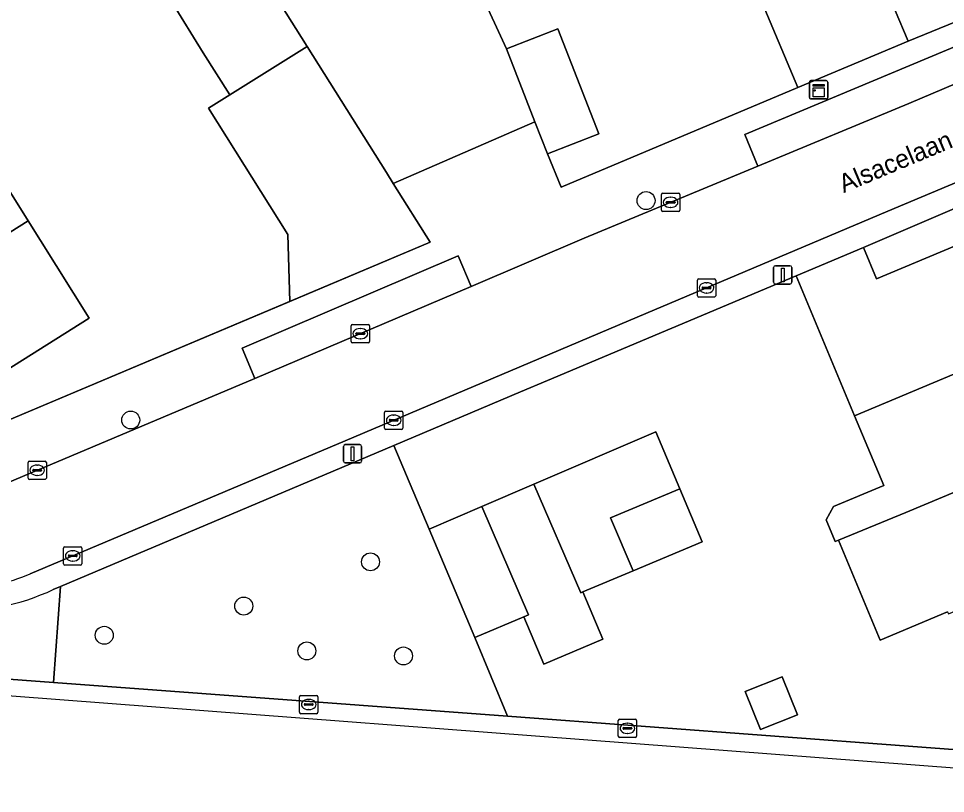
# Model space of a CAD drawing. Extents: x 157767 to 159172, y 387839 to 389425.
# Drawn here: x 158842.9 to 158893.5, y 388068.1 to 388110.4 of the extents above; entities that cross this region are included whole.
import ezdxf

# ---------------------------------------------------------------- set-up
doc = ezdxf.new("R2010")
doc.units = 0
for name, color, linetype in [('IMGEO_Boom', 7, 'Continuous'), ('IMGEO_Erf', 7, 'Continuous'), ('IMGEO_Fietspad_gesloten', 7, 'Continuous'), ('IMGEO_Groenvoorziening', 7, 'Continuous'), ('IMGEO_Kast', 7, 'Continuous'), ('IMGEO_Kolk', 7, 'Continuous'), ('IMGEO_Lichtmast', 7, 'Continuous'), ('IMGEO_Muur', 7, 'Continuous'), ('IMGEO_Openbare_ruimte_label', 7, 'Continuous'), ('IMGEO_Pand', 7, 'Continuous'), ('IMGEO_Parkeervlak_open', 7, 'Continuous'), ('IMGEO_Rijbaan_lokaal_open', 7, 'Continuous'), ('IMGEO_Voetpad_open', 7, 'Continuous')]:
    doc.layers.add(name, color=color, linetype=linetype)

msp = doc.modelspace()

# ---------------------------------------------------------------- linework, layer by layer
at = {"layer": 'IMGEO_Boom'}
for centre in [(158877.149, 388100.446), (158849.05, 388088.477), (158862.124, 388080.741), (158855.215, 388078.33), (158847.607, 388076.737), (158858.653, 388075.885), (158863.923, 388075.611)]:
    msp.add_circle(centre, 0.489, dxfattribs=at)
at = {"layer": 'IMGEO_Erf'}
for points in [[(158796.703, 388152.407), (158815.34, 388122.545), (158815.82, 388122.894), (158838.163, 388087.077), (158838.386, 388086.903), (158838.669, 388086.916), (158841.12, 388087.942), (158857.731, 388094.946), (158857.617, 388098.587), (158853.296, 388105.489), (158854.451, 388106.212), (158853.005, 388108.509), (158851.267, 388111.298), (158850.54, 388110.843), (158847.142, 388115.795), (158848.089, 388116.388), (158846.602, 388118.762), (158844.905, 388121.472), (158843.495, 388123.724), (158846.857, 388125.829), (158845.091, 388128.806)], [(158890.734, 388110.822), (158891.439, 388109.144), (158899.188, 388112.326)], [(158868.108, 388111.852), (158869.537, 388108.718), (158872.337, 388109.815), (158874.58, 388104.088), (158871.78, 388102.991), (158872.529, 388101.181), (158885.419, 388106.615), (158883.483, 388111.225)], [(158840.28, 388104.421), (158843.463, 388099.335), (158844.134, 388098.263), (158846.787, 388094.024), (158839.98, 388089.763)], [(158893.589, 388078.008), (158889.92, 388076.471), (158887.637, 388081.922), (158887.471, 388081.853), (158886.978, 388083.03), (158887.37, 388083.753), (158890.116, 388084.901), (158888.523, 388088.712), (158885.333, 388096.341), (158871.774, 388090.629), (158870.295, 388090.006), (158863.388, 388087.096), (158865.318, 388082.523), (158868.203, 388083.762), (158871.037, 388084.979), (158877.677, 388087.831), (158878.989, 388084.723), (158880.205, 388081.842), (158876.453, 388080.258), (158873.71, 388079.1), (158874.8, 388076.521), (158871.576, 388075.16), (158870.486, 388077.739), (158867.814, 388076.61), (158869.593, 388072.318), (158906.032, 388069.601)]]:
    msp.add_lwpolyline(points, dxfattribs=at)
for points in [[(158901.239, 388099.999), (158900.115, 388102.651), (158889.014, 388097.88), (158889.724, 388096.182), (158896.873, 388099.174), (158899.355, 388093.244), (158901.653, 388087.753), (158903.966, 388082.226), (158906.228, 388076.821), (158909.355, 388078.131), (158911.258, 388073.589), (158912.255, 388073.993)], [(158884.573, 388074.473), (158885.4, 388072.396), (158883.389, 388071.595), (158882.561, 388073.672)]]:
    msp.add_lwpolyline(points, close=True, dxfattribs=at)
at = {"layer": 'IMGEO_Fietspad_gesloten'}
msp.add_lwpolyline([(158912.617, 388068.11), (158912.697, 388069.104), (158906.032, 388069.601), (158869.593, 388072.318), (158844.841, 388074.164), (158837.494, 388074.712), (158832.725, 388074.997), (158830.906, 388075.166), (158827, 388075.453), (158812.197, 388076.541), (158812.157, 388075.952), (158827.073, 388074.615), (158897.053, 388069.263), (158912.617, 388068.11)], dxfattribs=at)
at = {"layer": 'IMGEO_Groenvoorziening'}
msp.add_lwpolyline([(158869.593, 388072.318), (158867.814, 388076.61), (158865.318, 388082.523), (158863.388, 388087.096), (158845.227, 388079.403), (158844.841, 388074.164)], close=True, dxfattribs=at)
msp.add_lwpolyline([(158833.412, 388079.391), (158833.021, 388079.165), (158832.725, 388074.997), (158837.494, 388074.712), (158844.841, 388074.164), (158845.227, 388079.403), (158844.827, 388079.234)], dxfattribs=at)
msp.add_arc((158839.729, 388089.995), 11.907, 266.54, 295.3516, dxfattribs=at)
at = {"layer": 'IMGEO_Kast'}
for p, q in [((158886.06, 388106.062), (158886.06, 388106.903)), ((158886.06, 388106.903), (158886.06, 388106.062)), ((158886.135, 388106.987), (158886.976, 388106.987)), ((158886.976, 388106.987), (158886.135, 388106.987)), ((158887.06, 388106.912), (158887.06, 388106.071)), ((158887.06, 388106.071), (158887.06, 388106.912)), ((158886.985, 388105.987), (158886.144, 388105.987)), ((158886.144, 388105.987), (158886.985, 388105.987))]:
    msp.add_line(p, q, dxfattribs=at)
for points in [[(158886.255, 388106.777), (158886.855, 388106.777), (158886.855, 388106.692), (158886.255, 388106.692), (158886.255, 388106.777)], [(158886.255, 388106.602), (158886.855, 388106.602), (158886.855, 388106.113), (158886.255, 388106.113), (158886.255, 388106.602)]]:
    msp.add_lwpolyline(points, dxfattribs=at)
msp.add_circle((158886.339, 388106.451), 0.0377, dxfattribs=at)
for centre, start, end in [((158886.138, 388106.909), 92.4484, 184.2845), ((158886.138, 388106.909), 92.4484, 184.2845), ((158886.982, 388106.909), 2.4484, 94.2845), ((158886.982, 388106.909), 2.4484, 94.2845), ((158886.138, 388106.065), 182.4484, 274.2845), ((158886.138, 388106.065), 182.4484, 274.2845), ((158886.982, 388106.065), 272.4484, 4.2845), ((158886.982, 388106.065), 272.4484, 4.2845)]:
    msp.add_arc(centre, 0.0779, start, end, dxfattribs=at)
at = {"layer": 'IMGEO_Kolk'}
for p, q in [((158878.061, 388100.85), (158878.913, 388100.85)), ((158877.986, 388099.924), (158877.986, 388100.776)), ((158878.245, 388100.344), (158878.245, 388100.356)), ((158878.683, 388100.307), (158878.285, 388100.307)), ((158878.288, 388100.393), (158878.686, 388100.393)), ((158878.474, 388100.63), (158878.499, 388100.63)), ((158878.729, 388100.356), (158878.729, 388100.344)), ((158878.987, 388100.776), (158878.987, 388099.924)), ((158878.913, 388099.85), (158878.061, 388099.85)), ((158878.497, 388100.07), (158878.472, 388100.07)), ((158879.948, 388095.258), (158879.948, 388096.11)), ((158880.023, 388096.184), (158880.875, 388096.184)), ((158880.436, 388095.964), (158880.461, 388095.964)), ((158880.949, 388096.11), (158880.949, 388095.258)), ((158880.207, 388095.678), (158880.207, 388095.69)), ((158880.645, 388095.641), (158880.247, 388095.641)), ((158880.25, 388095.727), (158880.648, 388095.727)), ((158880.459, 388095.404), (158880.434, 388095.404)), ((158880.691, 388095.69), (158880.691, 388095.678)), ((158880.875, 388095.184), (158880.023, 388095.184)), ((158861.069, 388092.762), (158861.069, 388093.614)), ((158861.144, 388093.688), (158861.996, 388093.688)), ((158861.371, 388093.231), (158861.769, 388093.231)), ((158861.557, 388093.468), (158861.582, 388093.468)), ((158862.07, 388093.614), (158862.07, 388092.762)), ((158861.328, 388093.182), (158861.328, 388093.194)), ((158861.766, 388093.145), (158861.368, 388093.145)), ((158861.58, 388092.908), (158861.555, 388092.908)), ((158861.812, 388093.194), (158861.812, 388093.182)), ((158861.996, 388092.688), (158861.144, 388092.688)), ((158862.891, 388088.041), (158862.891, 388088.893)), ((158862.966, 388088.967), (158863.818, 388088.967)), ((158863.379, 388088.747), (158863.404, 388088.747)), ((158863.892, 388088.893), (158863.892, 388088.041)), ((158863.15, 388088.461), (158863.15, 388088.473)), ((158863.588, 388088.424), (158863.19, 388088.424)), ((158863.193, 388088.51), (158863.591, 388088.51)), ((158863.402, 388088.187), (158863.377, 388088.187)), ((158863.634, 388088.473), (158863.634, 388088.461)), ((158863.818, 388087.967), (158862.966, 388087.967)), ((158843.449, 388085.313), (158843.449, 388086.165)), ((158843.524, 388086.239), (158844.376, 388086.239)), ((158844.45, 388086.165), (158844.45, 388085.313)), ((158843.708, 388085.733), (158843.708, 388085.745)), ((158844.146, 388085.696), (158843.748, 388085.696)), ((158843.751, 388085.782), (158844.149, 388085.782)), ((158843.937, 388086.019), (158843.962, 388086.019)), ((158844.192, 388085.745), (158844.192, 388085.733)), ((158844.376, 388085.239), (158843.524, 388085.239)), ((158843.96, 388085.459), (158843.935, 388085.459)), ((158845.388, 388080.642), (158845.388, 388081.494)), ((158845.463, 388081.568), (158846.315, 388081.568)), ((158845.69, 388081.111), (158846.088, 388081.111)), ((158845.876, 388081.348), (158845.901, 388081.348)), ((158846.389, 388081.494), (158846.389, 388080.642)), ((158845.647, 388081.062), (158845.647, 388081.074)), ((158846.085, 388081.025), (158845.687, 388081.025)), ((158845.899, 388080.788), (158845.874, 388080.788)), ((158846.131, 388081.074), (158846.131, 388081.062)), ((158846.315, 388080.568), (158845.463, 388080.568)), ((158858.257, 388072.535), (158858.257, 388073.387)), ((158858.332, 388073.461), (158859.184, 388073.461)), ((158858.559, 388073.004), (158858.957, 388073.004)), ((158858.745, 388073.241), (158858.77, 388073.241)), ((158859.258, 388073.387), (158859.258, 388072.535)), ((158858.516, 388072.955), (158858.516, 388072.967)), ((158858.954, 388072.918), (158858.556, 388072.918)), ((158858.768, 388072.681), (158858.743, 388072.681)), ((158859, 388072.967), (158859, 388072.955)), ((158859.184, 388072.461), (158858.332, 388072.461)), ((158875.634, 388071.234), (158875.634, 388072.086)), ((158875.709, 388072.16), (158876.561, 388072.16)), ((158876.635, 388072.086), (158876.635, 388071.234)), ((158875.893, 388071.654), (158875.893, 388071.666)), ((158876.331, 388071.617), (158875.933, 388071.617)), ((158875.936, 388071.703), (158876.334, 388071.703)), ((158876.122, 388071.94), (158876.147, 388071.94)), ((158876.377, 388071.666), (158876.377, 388071.654)), ((158876.561, 388071.16), (158875.709, 388071.16)), ((158876.145, 388071.38), (158876.12, 388071.38))]:
    msp.add_line(p, q, dxfattribs=at)
for points in [[(158878.061, 388100.85), (158878.913, 388100.85)], [(158877.986, 388099.924), (158877.986, 388100.776)], [(158878.987, 388100.776), (158878.987, 388099.924)], [(158878.913, 388099.85), (158878.061, 388099.85)], [(158879.948, 388095.258), (158879.948, 388096.11)], [(158880.023, 388096.184), (158880.875, 388096.184)], [(158880.949, 388096.11), (158880.949, 388095.258)], [(158880.875, 388095.184), (158880.023, 388095.184)], [(158861.069, 388092.762), (158861.069, 388093.614)], [(158861.144, 388093.688), (158861.996, 388093.688)], [(158862.07, 388093.614), (158862.07, 388092.762)], [(158861.996, 388092.688), (158861.144, 388092.688)], [(158862.891, 388088.041), (158862.891, 388088.893)], [(158862.966, 388088.967), (158863.818, 388088.967)], [(158863.892, 388088.893), (158863.892, 388088.041)], [(158863.818, 388087.967), (158862.966, 388087.967)], [(158843.449, 388085.313), (158843.449, 388086.165)], [(158843.524, 388086.239), (158844.376, 388086.239)], [(158844.45, 388086.165), (158844.45, 388085.313)], [(158844.376, 388085.239), (158843.524, 388085.239)], [(158845.388, 388080.642), (158845.388, 388081.494)], [(158845.463, 388081.568), (158846.315, 388081.568)], [(158846.389, 388081.494), (158846.389, 388080.642)], [(158846.315, 388080.568), (158845.463, 388080.568)], [(158858.257, 388072.535), (158858.257, 388073.387)], [(158858.332, 388073.461), (158859.184, 388073.461)], [(158859.258, 388073.387), (158859.258, 388072.535)], [(158859.184, 388072.461), (158858.332, 388072.461)], [(158875.634, 388071.234), (158875.634, 388072.086)], [(158875.709, 388072.16), (158876.561, 388072.16)], [(158876.635, 388072.086), (158876.635, 388071.234)], [(158876.561, 388071.16), (158875.709, 388071.16)]]:
    msp.add_lwpolyline(points, dxfattribs=at)
for centre, radius, start, end in [((158878.063, 388100.774), 0.0765, 91.552, 178.448), ((158878.063, 388100.774), 0.0765, 91.552, 178.448), ((158878.911, 388100.774), 0.0765, 1.552, 88.448), ((158878.911, 388100.774), 0.0765, 1.552, 88.448), ((158878.285, 388100.353), 0.0403, 85.8775, 175.7526), ((158878.282, 388100.343), 0.0366, 178.938, 274.7102), ((158878.686, 388100.35), 0.043, 264.8664, 352.4533), ((158878.69, 388100.355), 0.0386, 1.7309, 96.639), ((158878.063, 388099.926), 0.0765, 181.552, 268.448), ((158878.063, 388099.926), 0.0765, 181.552, 268.448), ((158878.911, 388099.926), 0.0765, 271.552, 358.448), ((158878.911, 388099.926), 0.0765, 271.552, 358.448), ((158880.025, 388096.108), 0.0765, 91.552, 178.448), ((158880.025, 388096.108), 0.0765, 91.552, 178.448), ((158880.873, 388096.108), 0.0765, 1.552, 88.448), ((158880.873, 388096.108), 0.0765, 1.552, 88.448), ((158880.025, 388095.26), 0.0765, 181.552, 268.448), ((158880.025, 388095.26), 0.0765, 181.552, 268.448), ((158880.247, 388095.687), 0.0403, 85.8775, 175.7526), ((158880.244, 388095.677), 0.0366, 178.938, 274.7102), ((158880.648, 388095.684), 0.043, 264.8664, 352.4533), ((158880.652, 388095.689), 0.0386, 1.7309, 96.639), ((158880.873, 388095.26), 0.0765, 271.552, 358.448), ((158880.873, 388095.26), 0.0765, 271.552, 358.448), ((158861.146, 388093.612), 0.0765, 91.552, 178.448), ((158861.146, 388093.612), 0.0765, 91.552, 178.448), ((158861.368, 388093.191), 0.0403, 85.8775, 175.7526), ((158861.773, 388093.193), 0.0386, 1.7309, 96.639), ((158861.994, 388093.612), 0.0765, 1.552, 88.448), ((158861.994, 388093.612), 0.0765, 1.552, 88.448), ((158861.146, 388092.764), 0.0765, 181.552, 268.448), ((158861.146, 388092.764), 0.0765, 181.552, 268.448), ((158861.365, 388093.181), 0.0366, 178.938, 274.7102), ((158861.769, 388093.188), 0.043, 264.8664, 352.4533), ((158861.994, 388092.764), 0.0765, 271.552, 358.448), ((158861.994, 388092.764), 0.0765, 271.552, 358.448), ((158862.968, 388088.891), 0.0765, 91.552, 178.448), ((158862.968, 388088.891), 0.0765, 91.552, 178.448), ((158863.816, 388088.891), 0.0765, 1.552, 88.448), ((158863.816, 388088.891), 0.0765, 1.552, 88.448), ((158863.19, 388088.47), 0.0403, 85.8775, 175.7526), ((158863.187, 388088.46), 0.0366, 178.938, 274.7102), ((158863.591, 388088.467), 0.043, 264.8664, 352.4533), ((158863.595, 388088.472), 0.0386, 1.7309, 96.639), ((158862.968, 388088.043), 0.0765, 181.552, 268.448), ((158862.968, 388088.043), 0.0765, 181.552, 268.448), ((158863.816, 388088.043), 0.0765, 271.552, 358.448), ((158863.816, 388088.043), 0.0765, 271.552, 358.448), ((158843.526, 388086.163), 0.0765, 91.552, 178.448), ((158843.526, 388086.163), 0.0765, 91.552, 178.448), ((158844.374, 388086.163), 0.0765, 1.552, 88.448), ((158844.374, 388086.163), 0.0765, 1.552, 88.448), ((158843.748, 388085.742), 0.0403, 85.8775, 175.7526), ((158843.745, 388085.732), 0.0366, 178.938, 274.7102), ((158844.149, 388085.739), 0.043, 264.8664, 352.4533), ((158844.153, 388085.744), 0.0386, 1.7309, 96.639), ((158843.526, 388085.315), 0.0765, 181.552, 268.448), ((158843.526, 388085.315), 0.0765, 181.552, 268.448), ((158844.374, 388085.315), 0.0765, 271.552, 358.448), ((158844.374, 388085.315), 0.0765, 271.552, 358.448), ((158845.465, 388081.492), 0.0765, 91.552, 178.448), ((158845.465, 388081.492), 0.0765, 91.552, 178.448), ((158845.687, 388081.071), 0.0403, 85.8775, 175.7526), ((158846.092, 388081.073), 0.0386, 1.7309, 96.639), ((158846.313, 388081.492), 0.0765, 1.552, 88.448), ((158846.313, 388081.492), 0.0765, 1.552, 88.448), ((158845.465, 388080.644), 0.0765, 181.552, 268.448), ((158845.465, 388080.644), 0.0765, 181.552, 268.448), ((158845.684, 388081.061), 0.0366, 178.938, 274.7102), ((158846.088, 388081.068), 0.043, 264.8664, 352.4533), ((158846.313, 388080.644), 0.0765, 271.552, 358.448), ((158846.313, 388080.644), 0.0765, 271.552, 358.448), ((158858.334, 388073.385), 0.0765, 91.552, 178.448), ((158858.334, 388073.385), 0.0765, 91.552, 178.448), ((158858.556, 388072.964), 0.0403, 85.8775, 175.7526), ((158858.961, 388072.966), 0.0386, 1.7309, 96.639), ((158859.182, 388073.385), 0.0765, 1.552, 88.448), ((158859.182, 388073.385), 0.0765, 1.552, 88.448), ((158858.334, 388072.537), 0.0765, 181.552, 268.448), ((158858.334, 388072.537), 0.0765, 181.552, 268.448), ((158858.553, 388072.954), 0.0366, 178.938, 274.7102), ((158858.957, 388072.961), 0.043, 264.8664, 352.4533), ((158859.182, 388072.537), 0.0765, 271.552, 358.448), ((158859.182, 388072.537), 0.0765, 271.552, 358.448), ((158875.711, 388072.084), 0.0765, 91.552, 178.448), ((158875.711, 388072.084), 0.0765, 91.552, 178.448), ((158876.559, 388072.084), 0.0765, 1.552, 88.448), ((158876.559, 388072.084), 0.0765, 1.552, 88.448), ((158875.933, 388071.663), 0.0403, 85.8775, 175.7526), ((158875.93, 388071.653), 0.0366, 178.938, 274.7102), ((158876.334, 388071.66), 0.043, 264.8664, 352.4533), ((158876.338, 388071.665), 0.0386, 1.7309, 96.639), ((158875.711, 388071.236), 0.0765, 181.552, 268.448), ((158875.711, 388071.236), 0.0765, 181.552, 268.448), ((158876.559, 388071.236), 0.0765, 271.552, 358.448), ((158876.559, 388071.236), 0.0765, 271.552, 358.448)]:
    msp.add_arc(centre, radius, start, end, dxfattribs=at)
for centre, major_axis, ratio, start_param, end_param in [((158878.473, 388100.35), (-0.387, 0.002), 0.722429, 4.712389, 7.853982), ((158878.498, 388100.35), (-0.39, 0.002), 0.717154, 1.570796, 4.712389), ((158880.435, 388095.684), (-0.387, 0.002), 0.722429, 4.712389, 7.853982), ((158880.46, 388095.684), (-0.39, 0.002), 0.717154, 1.570796, 4.712389), ((158861.556, 388093.188), (-0.387, 0.002), 0.722429, 4.712389, 7.853982), ((158861.581, 388093.188), (-0.39, 0.002), 0.717154, 1.570796, 4.712389), ((158863.378, 388088.467), (-0.387, 0.002), 0.722429, 4.712389, 7.853982), ((158863.403, 388088.467), (-0.39, 0.002), 0.717154, 1.570796, 4.712389), ((158843.936, 388085.739), (-0.387, 0.002), 0.722429, 4.712389, 7.853982), ((158843.961, 388085.739), (-0.39, 0.002), 0.717154, 1.570796, 4.712389), ((158845.875, 388081.068), (-0.387, 0.002), 0.722429, 4.712389, 7.853982), ((158845.9, 388081.068), (-0.39, 0.002), 0.717154, 1.570796, 4.712389), ((158858.744, 388072.961), (-0.387, 0.002), 0.722429, 4.712389, 7.853982), ((158858.769, 388072.961), (-0.39, 0.002), 0.717154, 1.570796, 4.712389), ((158876.121, 388071.66), (-0.387, 0.002), 0.722429, 4.712389, 7.853982), ((158876.146, 388071.66), (-0.39, 0.002), 0.717154, 1.570796, 4.712389)]:
    msp.add_ellipse(centre, major_axis=major_axis, ratio=ratio, start_param=start_param, end_param=end_param, dxfattribs=at)
at = {"layer": 'IMGEO_Lichtmast'}
for p, q in [((158884.107, 388095.991), (158884.107, 388096.791)), ((158884.107, 388096.791), (158884.107, 388095.991)), ((158884.207, 388096.891), (158884.997, 388096.891)), ((158884.997, 388096.891), (158884.207, 388096.891)), ((158885.097, 388096.791), (158885.097, 388095.991)), ((158885.097, 388095.991), (158885.097, 388096.791)), ((158884.997, 388095.891), (158884.207, 388095.891)), ((158884.207, 388095.891), (158884.997, 388095.891)), ((158860.652, 388086.234), (158860.652, 388087.034)), ((158860.652, 388087.034), (158860.652, 388086.234)), ((158860.752, 388087.134), (158861.542, 388087.134)), ((158861.542, 388087.134), (158860.752, 388087.134)), ((158861.642, 388087.034), (158861.642, 388086.234)), ((158861.642, 388086.234), (158861.642, 388087.034)), ((158861.542, 388086.134), (158860.752, 388086.134)), ((158860.752, 388086.134), (158861.542, 388086.134))]:
    msp.add_line(p, q, dxfattribs=at)
for points in [[(158884.527, 388096.766), (158884.677, 388096.766), (158884.677, 388096.016), (158884.527, 388096.016), (158884.527, 388096.766)], [(158861.072, 388087.009), (158861.222, 388087.009), (158861.222, 388086.259), (158861.072, 388086.259), (158861.072, 388087.009)]]:
    msp.add_lwpolyline(points, dxfattribs=at)
for centre, start, end in [((158884.207, 388096.791), 90, 180), ((158884.207, 388096.791), 90, 180), ((158884.997, 388096.791), 0, 90), ((158884.997, 388096.791), 360, 90), ((158884.207, 388095.991), 180, 270), ((158884.207, 388095.991), 180, 270), ((158884.997, 388095.991), 270, 0), ((158884.997, 388095.991), 270, 0), ((158860.752, 388087.034), 90, 180), ((158860.752, 388087.034), 90, 180), ((158861.542, 388087.034), 0, 90), ((158861.542, 388087.034), 360, 90), ((158860.752, 388086.234), 180, 270), ((158860.752, 388086.234), 180, 270), ((158861.542, 388086.234), 270, 0), ((158861.542, 388086.234), 270, 0)]:
    msp.add_arc(centre, 0.1, start, end, dxfattribs=at)
at = {"layer": 'IMGEO_Muur'}
for points in [[(158862.994, 388101.972), (158863.365, 388101.383)], [(158863.365, 388101.383), (158865.385, 388098.174), (158841.12, 388087.942)], [(158871.774, 388090.629), (158885.333, 388096.341)]]:
    msp.add_lwpolyline(points, dxfattribs=at)
at = {"layer": 'IMGEO_Pand'}
for points in [[(158885.953, 388115.657), (158885.999, 388115.547), (158882.316, 388114), (158883.483, 388111.225), (158885.419, 388106.615), (158891.439, 388109.144), (158890.734, 388110.822), (158895.832, 388112.963), (158893.389, 388118.782)], [(158851.267, 388111.298), (158853.005, 388108.509), (158854.451, 388106.212), (158858.664, 388108.85), (158857.211, 388111.157), (158855.468, 388113.928)], [(158871.092, 388104.747), (158871.78, 388102.991), (158874.58, 388104.088), (158872.337, 388109.815), (158869.537, 388108.718)], [(158858.664, 388108.85), (158854.451, 388106.212), (158853.296, 388105.489), (158857.617, 388098.587), (158857.731, 388094.946), (158865.385, 388098.174), (158863.365, 388101.383), (158862.994, 388101.972)], [(158840.28, 388104.421), (158833.473, 388100.16), (158836.656, 388095.074), (158843.463, 388099.335)], [(158836.656, 388095.074), (158839.98, 388089.763), (158846.787, 388094.024), (158844.134, 388098.263), (158843.463, 388099.335)], [(158888.523, 388088.712), (158899.355, 388093.244), (158896.873, 388099.174), (158889.724, 388096.182), (158889.014, 388097.88), (158885.333, 388096.341)], [(158901.653, 388087.753), (158899.355, 388093.244), (158888.523, 388088.712), (158890.116, 388084.901), (158887.37, 388083.753), (158886.978, 388083.03), (158887.471, 388081.853), (158887.637, 388081.922), (158891.313, 388083.441)], [(158876.453, 388080.258), (158875.214, 388083.144), (158878.989, 388084.723), (158877.677, 388087.831), (158871.037, 388084.979), (158873.585, 388079.047), (158873.71, 388079.1)], [(158901.653, 388087.753), (158891.313, 388083.441), (158887.637, 388081.922), (158889.92, 388076.471), (158893.589, 388078.008), (158893.633, 388077.903), (158903.966, 388082.226)], [(158870.486, 388077.739), (158871.576, 388075.16), (158874.8, 388076.521), (158873.71, 388079.1), (158873.585, 388079.047), (158871.037, 388084.979), (158868.203, 388083.762), (158870.743, 388077.848)], [(158876.453, 388080.258), (158880.205, 388081.842), (158878.989, 388084.723), (158875.214, 388083.144)], [(158870.486, 388077.739), (158870.743, 388077.848), (158868.203, 388083.762), (158865.318, 388082.523), (158867.814, 388076.61)], [(158882.561, 388073.672), (158883.389, 388071.595), (158885.4, 388072.396), (158884.573, 388074.473)]]:
    msp.add_lwpolyline(points, close=True, dxfattribs=at)
at = {"layer": 'IMGEO_Parkeervlak_open'}
for points in [[(158883.253, 388102.33), (158891.48, 388105.745), (158897.252, 388108.195), (158896.525, 388109.907), (158882.54, 388104.048)], [(158867.612, 388095.766), (158866.905, 388097.424), (158855.12, 388092.395), (158855.826, 388090.739)]]:
    msp.add_lwpolyline(points, close=True, dxfattribs=at)
at = {"layer": 'IMGEO_Rijbaan_lokaal_open'}
for points in [[(158953.438, 388131.723), (158942.555, 388127.219), (158929.482, 388121.771), (158908.943, 388113.158), (158897.252, 388108.195), (158891.48, 388105.745), (158883.253, 388102.33), (158873.768, 388098.392), (158867.612, 388095.766), (158855.826, 388090.739), (158841.985, 388084.913)], [(158843.572, 388080.088), (158860.751, 388087.348), (158869.757, 388091.161), (158876.185, 388093.883), (158890.339, 388099.86), (158899.641, 388103.771), (158904.799, 388105.94), (158907.627, 388107.129), (158920.686, 388112.571)]]:
    msp.add_lwpolyline(points, dxfattribs=at)
msp.add_lwpolyline([(158857.211, 388111.157), (158858.664, 388108.85), (158862.994, 388101.972), (158863.365, 388101.383), (158871.092, 388104.747), (158869.537, 388108.718), (158868.108, 388111.852), (158867.129, 388114.253), (158866.102, 388116.773), (158863.476, 388122.926), (158862.484, 388125.317), (158861.382, 388127.972), (158860.256, 388130.881), (158857.401, 388129.016), (158857.47, 388128.904), (158854.775, 388127.236), (158852.078, 388125.567), (158852.016, 388125.668), (158849.29, 388124.032), (158850.79, 388121.384), (158852.277, 388119.009), (158853.648, 388116.82), (158855.468, 388113.928)], close=True, dxfattribs=at)
msp.add_arc((158839.454, 388089.828), 10.575, 271.8859, 292.9174, dxfattribs=at)
at = {"layer": 'IMGEO_Voetpad_open'}
for points in [[(158873.768, 388098.392), (158883.253, 388102.33), (158882.54, 388104.048), (158896.525, 388109.907), (158897.252, 388108.195), (158908.943, 388113.158), (158929.482, 388121.771), (158942.555, 388127.219), (158953.438, 388131.723), (158952.637, 388132.769), (158907.823, 388113.94), (158907.126, 388115.595), (158904.235, 388114.372), (158900.257, 388112.735), (158899.188, 388112.326), (158891.439, 388109.144), (158885.419, 388106.615), (158872.529, 388101.181), (158871.78, 388102.991), (158871.092, 388104.747), (158863.365, 388101.383), (158865.385, 388098.174), (158857.731, 388094.946), (158841.12, 388087.942)], [(158844.827, 388079.234), (158845.227, 388079.403), (158863.388, 388087.096), (158870.295, 388090.006), (158871.774, 388090.629), (158885.333, 388096.341), (158889.014, 388097.88), (158900.115, 388102.651), (158899.641, 388103.771), (158890.339, 388099.86), (158876.185, 388093.883), (158869.757, 388091.161), (158860.751, 388087.348), (158843.572, 388080.088)], [(158841.985, 388084.913), (158855.826, 388090.739), (158855.12, 388092.395), (158866.905, 388097.424), (158867.612, 388095.766), (158873.768, 388098.392)]]:
    msp.add_lwpolyline(points, dxfattribs=at)
for centre, radius, start, end in [((158839.454, 388089.828), 10.575, 271.8859, 292.9174), ((158839.729, 388089.995), 11.907, 266.54, 295.3516)]:
    msp.add_arc(centre, radius, start, end, dxfattribs=at)

# ---------------------------------------------------------------- texts
at = {"layer": 'IMGEO_Openbare_ruimte_label'}
msp.add_text('Alsacelaan', height=1, rotation=22.7169, dxfattribs=at).set_placement((158887.923, 388100.851))

doc.saveas('drawing.dxf')
